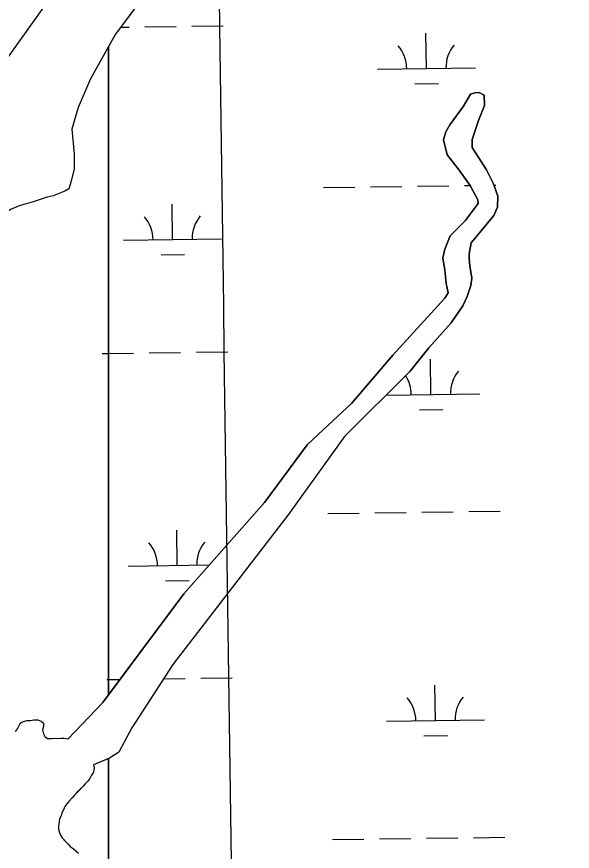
# Model space of a CAD drawing. Extents: x 3767014 to 3805179, y 361544 to 387384.
# Drawn here: x 3789544 to 3790112, y 370310 to 371161 of the extents above; entities that cross this region are included whole.
import ezdxf

# ---------------------------------------------------------------- set-up
doc = ezdxf.new("R2010")
doc.units = 0
for name, color, linetype in [('V-GRID-MAJR', 7, 'Continuous'), ('V-RIVR-EDGE', 7, 'Continuous'), ('V-TOPO-SHOR', 7, 'Continuous'), ('V-WETL-SWMP', 7, 'Continuous')]:
    doc.layers.add(name, color=color, linetype=linetype)

msp = doc.modelspace()

# ---------------------------------------------------------------- linework, layer by layer
at = {"layer": 'V-GRID-MAJR'}
msp.add_spline([(3789806.62, 367223.106), (3789722.043, 373279.937), (3789637.419, 379340.141), (3789552.795, 385400.346), (3789552.748, 385403.717)], degree=3, dxfattribs=at)
at = {"layer": 'V-RIVR-EDGE'}
msp.add_spline([(3785266.865, 377529.211), (3785342.8, 377494.248), (3785391.258, 377467.439), (3785439.72, 377442.249), (3785475.246, 377418.707), (3785525.316, 377389.469), (3785575.383, 377359.422), (3785621.413, 377331.811), (3785722.351, 377269.288), (3785796.661, 377231.094), (3785852.385, 377199.415), (3785928.324, 377166.069), (3785964.678, 377149.804), (3786028.506, 377124.576), (3786060.018, 377113.175), (3786092.316, 377092.068), (3786117.34, 377073.405), (3786135.083, 377053.143), (3786154.458, 377039.347), (3786176.258, 377024.735), (3786206.946, 377006.867), (3786256.211, 376979.248), (3786328.098, 376942.677), (3786374.949, 376919.917), (3786491.265, 376862.208), (3786553.467, 376833.749), (3786619.713, 376805.279), (3786729.589, 376759.718), (3786796.656, 376736.099), (3786845.136, 376718.187), (3786867.767, 376712.469), (3787003.51, 376661.992), (3787089.16, 376631.048), (3787163.496, 376603.367), (3787230.559, 376578.13), (3787257.223, 376568.359), (3787300.044, 376551.27), (3787354.992, 376532.533), (3787409.127, 376512.181), (3787544.074, 376466.558), (3787612.756, 376442.126), (3787657.197, 376425.841), (3787730.724, 376398.162), (3787781.63, 376380.244), (3787834.96, 376361.511), (3787891.524, 376341.961), (3787940, 376322.432), (3787998.976, 376297.215), (3788050.697, 376281.721), (3788117.768, 376259.719), (3788176.757, 376240.164), (3788221.198, 376223.879), (3788259.981, 376209.226), (3788406.252, 376164.383), (3788541.215, 376125.23), (3788606.67, 376104.041), (3788679.39, 376077.173), (3788748.889, 376055.974), (3788871.693, 376005.528), (3788969.454, 375966.467), (3789047.013, 375933.926), (3789119.723, 375903.014), (3789155.253, 375881.09), (3789182.716, 375867.274), (3789214.225, 375854.256), (3789257.04, 375834.74), (3789281.286, 375828.21), (3789303.105, 375821.686), (3789328.955, 375809.491), (3789367.724, 375789.177), (3789414.577, 375767.225), (3789468.708, 375745.255), (3789509.105, 375728.981), (3789555.157, 375710.266), (3789585.849, 375694.015), (3789620.578, 375675.328), (3789681.97, 375646.062), (3789753.859, 375610.3), (3789792.633, 375591.603), (3789842.712, 375566.408), (3789897.64, 375539.584), (3789938.019, 375516.03), (3789968.727, 375506.25), (3790004.289, 375497.265), (3790030.972, 375494.773), (3790047.128, 375487.455), (3790077.007, 375469.589), (3790124.633, 375433.077), (3790192.442, 375382.768), (3790252.165, 375332.478), (3790290.91, 375302.459), (3790337.741, 375271.611), (3790406.357, 375220.491), (3790469.329, 375175.855), (3790570.248, 375106.054), (3790647.751, 375050.868), (3790691.367, 375028.115), (3790744.667, 374997.251), (3790806.838, 374955.852), (3790873.863, 374915.249), (3790932, 374877.903), (3791002.231, 374825.97), (3791052.265, 374782.175), (3791082.927, 374753.793), (3791131.331, 374705.149), (3791170.05, 374664.616), (3791192.631, 374638.681), (3791220.891, 374620.01), (3791288.67, 374557.569), (3791322.577, 374533.223), (3791362.944, 374504.817), (3791396.042, 374480.473), (3791434.785, 374449.645), (3791482.407, 374411.517), (3791534.052, 374365.291), (3791646.192, 374254.216), (3791707.514, 374196.644), (3791738.968, 374161.791), (3791773.65, 374123.694), (3791803.497, 374092.888), (3791829.321, 374070.18), (3791830.912, 374059.662), (3791837.316, 374032.958), (3791849.409, 374017.562), (3791884.123, 373992.405), (3791930.977, 373971.262), (3791954.393, 373955.838), (3791993.134, 373924.202), (3792026.979, 373874.785), (3792047.912, 373836.722), (3792063.186, 373799.482), (3792086.509, 373746.857), (3792112.249, 373690.181), (3792141.261, 373648.864), (3792158.993, 373624.558), (3792177.552, 373607.528), (3792214.702, 373586.409), (3792255.083, 373563.665), (3792301.119, 373538.48), (3792346.34, 373510.871), (3792382.671, 373485.71), (3792422.225, 373455.689), (3792479.537, 373411.875), (3792548.144, 373356.711), (3792619.168, 373298.307), (3792672.431, 373252.077), (3792709.534, 373212.357), (3792750.656, 373162.113), (3792839.385, 373068.08), (3792888.572, 373008.92), (3792945.027, 372945.699), (3792999.062, 372884.91), (3793053.898, 372820.884), (3793149.89, 372720.363), (3793208.761, 372653.092), (3793261.195, 372598.777), (3793315.232, 372538.796), (3793358.792, 372493.399), (3793409.592, 372432.618), (3793462.809, 372367.787), (3793498.283, 372323.219), (3793536.997, 372280.26), (3793578.124, 372232.443), (3793604.724, 372196.792), (3793668.438, 372125.466), (3793703.128, 372090.604), (3793760.41, 372034.66), (3793806.384, 371984.404), (3793839.438, 371942.268), (3793939.427, 371823.136), (3793981.333, 371763.186), (3794029.674, 371688.662), (3794050.609, 371651.408), (3794073.177, 371620.62), (3794178.796, 371488.535), (3794237.625, 371404.28), (3794268.243, 371358.106), (3794301.293, 371314.353), (3794332.724, 371269.794), (3794395.613, 371192), (3794429.476, 371149.862), (3794472.201, 371093.953), (3794523.788, 371024.274), (3794601.175, 370922.181), (3794640.679, 370871.942), (3794687.421, 370805.509), (3794733.389, 370752.828), (3794829.339, 370635.323), (3794895.463, 370557.521), (3794959.948, 370470.826), (3795013.158, 370403.569), (3795070.394, 370329.023), (3795159.854, 370203.448), (3795225.98, 370126.454), (3795296.13, 370041.363), (3795379.18, 369940.065), (3795459.001, 369841.201), (3795508.163, 369772.337), (3795554.103, 369708.333), (3795661.315, 369566.538), (3795715.338, 369500.897), (3795762.105, 369444.169), (3795798.366, 369390.703), (3795915.247, 369234.327), (3795963.601, 369165.465), (3796028.082, 369077.153), (3796043.387, 369052.853), (3796054.672, 369037.459), (3796077.242, 369007.48), (3796148.213, 368927.239), (3796183.677, 368878.627), (3796226.382, 368814.631), (3796275.531, 368740.105), (3796314.222, 368688.25), (3796353.714, 368633.158), (3796401.268, 368567.533), (3796456.873, 368487.33), (3796513.292, 368409.551), (3796545.533, 368365.8), (3796626.113, 368246.716), (3796670.449, 368188.377), (3796704.298, 368140.578), (3796751.041, 368074.145), (3796787.308, 368023.105), (3796838.907, 367958.278), (3796844.528, 367942.09), (3796845.295, 367925.104), (3796846.094, 367921.059), (3796852.559, 367919.425), (3796863.071, 367918.59), (3796875.166, 367904.003), (3796903.398, 367874.01), (3796931.629, 367844.017), (3796952.579, 367812.424), (3796982.392, 367767.87), (3797007.371, 367730.606), (3797037.194, 367690.095), (3797062.185, 367657.684), (3797075.869, 367631.77), (3797095.223, 367609.078), (3797126.665, 367569.372), (3797156.484, 367527.244), (3797212.099, 367451.085), (3797254.808, 367388.706), (3797302.183, 367327.228)], degree=3, dxfattribs=at)
at = {"layer": 'V-TOPO-SHOR'}
for points in [[(3789465.911, 371084.553), (3789463.535, 371080.611), (3789464.315, 371076.662), (3789471.408, 371070.332), (3789479.294, 371067.157), (3789491.935, 371071.079), (3789508.536, 371082.095), (3789742.096, 371409.22), (3789962.205, 371721.373), (3790044.553, 371840.402), (3790102.339, 371916.856), (3790112.634, 371931.833), (3790117.402, 371946.825), (3790115.833, 371952.352), (3790113.47, 371953.937), (3790105.583, 371957.9), (3790100.051, 371955.543), (3790089.775, 371948.461), (3789963.108, 371775.839), (3789773.101, 371513.359), (3789600.495, 371268.207), (3789465.911, 371084.553)], [(3790163.019, 371866.207), (3790011.797, 371653.379), (3789782.976, 371327.825), (3789645.232, 371143.388), (3789619.875, 371097.652), (3789607.184, 371068.47), (3789600.823, 371046.38), (3789603.137, 371021.114), (3789603.106, 371006.115), (3789599.924, 370993.491), (3789597.538, 370985.602), (3789593.585, 370983.243), (3789581.735, 370978.53), (3789575.415, 370976.963), (3789561.196, 370972.257), (3789546.979, 370968.339), (3789538.287, 370964.411), (3789523.267, 370954.179), (3789369.692, 370748.462)], [(3789946.161, 370799.664), (3789965.121, 370823.263), (3789988.028, 370848.826), (3789999.884, 370866.138), (3790004.238, 370875.585), (3790008.201, 370887.003), (3790009.004, 370894.486), (3790007.06, 370907.1), (3790006.288, 370914.585), (3790006.298, 370919.314), (3790008.291, 370930.343), (3790018.559, 370942.534), (3790031.595, 370958.267), (3790035.159, 370966.928), (3790035.576, 370977.961), (3790031.267, 370990.576), (3790024.206, 371004.775), (3790009.28, 371027.66), (3790009.298, 371035.934), (3790016.036, 371055.226), (3790021.98, 371070.58), (3790021.607, 371081.219), (3790016.491, 371083.986), (3790012.155, 371083.601), (3790007.82, 371082.034), (3790000.701, 371069.834), (3789986.478, 371050.954), (3789982.523, 371043.87), (3789980.141, 371035.6), (3789984.051, 371020.225), (3789995.053, 371006.018), (3790007.232, 370989.051), (3790015.082, 370974.457), (3790015.467, 370970.516), (3790002.427, 370952.813), (3789987.028, 370937.48), (3789981.485, 370924.094), (3789979.498, 370915.036), (3789981.439, 370902.424), (3789982.988, 370889.024), (3789984.94, 370879.565), (3789981.38, 370874.056), (3789928.321, 370816.015)], [(3789928.321, 370816.015), (3789886.265, 370766.368), (3789862.909, 370744.657), (3789841.115, 370724.496), (3789797.486, 370665.528), (3789714.939, 370572.449), (3789632.358, 370461.494), (3789596.93, 370424.268)], [(3789946.161, 370799.664), (3789879.205, 370732.971), (3789821.548, 370653.05), (3789703.919, 370500.207), (3789661.835, 370435.796), (3789648.576, 370410.958), (3789639.239, 370404.76), (3789622.908, 370397.797)], [(3789543.329, 370431.753), (3789545.279, 370434.471), (3789546.84, 370437.963), (3789548.787, 370440.678), (3789551.509, 370442.229), (3789555.007, 370442.999), (3789558.505, 370442.99), (3789562.003, 370443.76), (3789565.888, 370443.754), (3789569.382, 370442.581), (3789571.708, 370440.246), (3789571.702, 370437.137), (3789570.918, 370433.641), (3789571.688, 370429.367), (3789573.234, 370426.645), (3789575.952, 370424.698), (3789579.837, 370424.689), (3789583.335, 370425.07), (3789586.442, 370424.675), (3789589.551, 370425.058), (3789593.047, 370425.052), (3789596.93, 370424.268)], [(3789622.908, 370397.797), (3789623.678, 370394.688), (3789622.894, 370390.416), (3789620.944, 370387.311), (3789618.997, 370383.82), (3789617.047, 370381.104), (3789614.323, 370378.388), (3789611.986, 370375.675), (3789608.482, 370372.185), (3789606.148, 370369.858), (3789603.033, 370366.756), (3789601.087, 370364.04), (3789597.583, 370360.55), (3789595.635, 370358.224), (3789593.688, 370355.506), (3789592.127, 370352.014)], [(3789592.127, 370352.014), (3789590.566, 370348.909), (3789589.782, 370345.803), (3789588.223, 370342.698), (3789587.828, 370339.591), (3789587.044, 370335.319), (3789587.038, 370332.21), (3789588.582, 370327.545), (3789590.904, 370323.266), (3789594.394, 370319.762), (3789596.721, 370317.428), (3789599.045, 370314.704), (3789602.15, 370312.367), (3789604.866, 370310.028), (3789607.579, 370307.693)]]:
    msp.add_lwpolyline(points, dxfattribs=at)
at = {"layer": 'V-WETL-SWMP'}
for p, q in [((3789782.975, 371327.824), (3789645.232, 371143.387)), ((3789650.536, 371150.49), (3789659.214, 371150.61)), ((3789675.213, 371150.833), (3789707.209, 371151.277)), ((3789723.208, 371151.499), (3789755.205, 371151.944)), ((3789645.232, 371143.387), (3789638.185, 371130.677)), ((3789962.674, 371108.391), (3789962.173, 371144.388)), ((3789638.185, 371130.677), (3789638.183, 370469.325)), ((3789912.678, 371107.697), (3790012.669, 371109.086)), ((3789950.889, 371092.795), (3789974.887, 371093.128)), ((3790000.697, 371069.832), (3790007.815, 371082.031)), ((3790007.815, 371082.031), (3790012.152, 371083.598)), ((3790012.152, 371083.598), (3790016.487, 371083.983)), ((3790016.487, 371083.983), (3790021.603, 371081.215)), ((3790021.603, 371081.215), (3790021.975, 371070.576)), ((3789986.474, 371050.95), (3790000.697, 371069.832)), ((3790021.975, 371070.576), (3790016.033, 371055.222)), ((3790016.033, 371055.222), (3790009.295, 371035.93)), ((3789982.519, 371043.866), (3789986.474, 371050.95)), ((3789980.138, 371035.597), (3789982.519, 371043.866)), ((3790009.295, 371035.93), (3790009.277, 371027.656)), ((3789984.046, 371020.222), (3789980.138, 371035.597)), ((3790009.277, 371027.656), (3790024.202, 371004.773)), ((3789995.048, 371006.015), (3789984.046, 371020.222)), ((3790007.227, 370989.048), (3789995.048, 371006.015)), ((3790024.202, 371004.773), (3790031.264, 370990.574)), ((3789857.508, 370986.848), (3789889.505, 370987.292)), ((3789905.503, 370987.515), (3789937.5, 370987.959)), ((3789953.499, 370988.181), (3789985.495, 370988.626)), ((3790001.494, 370988.848), (3790007.292, 370988.929)), ((3790015.077, 370974.454), (3790007.227, 370989.048)), ((3790031.264, 370990.574), (3790035.572, 370977.957)), ((3790031.71, 370989.268), (3790033.491, 370989.293)), ((3790035.572, 370977.957), (3790035.155, 370966.926)), ((3789703.636, 370933.964), (3789703.136, 370969.96)), ((3790002.424, 370952.81), (3790015.462, 370970.513)), ((3790015.462, 370970.513), (3790015.077, 370974.454)), ((3790035.155, 370966.926), (3790031.591, 370958.265)), ((3789987.026, 370937.476), (3790002.424, 370952.81)), ((3790031.591, 370958.265), (3790018.557, 370942.532)), ((3790018.557, 370942.532), (3790008.288, 370930.339)), ((3789653.641, 370933.269), (3789753.631, 370934.658)), ((3789981.482, 370924.091), (3789987.026, 370937.476)), ((3790008.288, 370930.339), (3790006.295, 370919.311)), ((3789691.851, 370918.367), (3789715.849, 370918.701)), ((3789979.494, 370915.033), (3789981.482, 370924.091)), ((3790006.295, 370919.311), (3790006.285, 370914.583)), ((3789981.437, 370902.421), (3789979.494, 370915.033)), ((3790006.285, 370914.583), (3790007.057, 370907.096)), ((3789982.985, 370889.022), (3789981.437, 370902.421)), ((3790007.057, 370907.096), (3790009.001, 370894.484)), ((3790009.001, 370894.484), (3790008.197, 370886.999)), ((3789984.936, 370879.562), (3789982.985, 370889.022)), ((3790008.197, 370886.999), (3790004.234, 370875.582)), ((3789928.317, 370816.013), (3789981.378, 370874.053)), ((3789981.378, 370874.053), (3789984.936, 370879.562)), ((3790004.234, 370875.582), (3789999.88, 370866.135)), ((3789999.88, 370866.135), (3789988.024, 370848.823)), ((3789988.024, 370848.823), (3789965.118, 370823.262)), ((3789965.118, 370823.262), (3789946.157, 370799.661)), ((3789631.707, 370817.559), (3789638.185, 370817.649)), ((3789638.184, 370817.611), (3789663.836, 370817.968)), ((3789679.834, 370818.19), (3789711.831, 370818.634)), ((3789727.829, 370818.857), (3789759.826, 370819.301)), ((3789886.261, 370766.366), (3789928.317, 370816.013)), ((3789967.295, 370775.749), (3789966.795, 370811.745)), ((3789946.157, 370799.661), (3789879.202, 370732.968)), ((3789921.513, 370775.113), (3790017.29, 370776.443)), ((3789862.907, 370744.655), (3789886.261, 370766.366)), ((3789955.51, 370760.152), (3789979.508, 370760.486)), ((3789841.111, 370724.495), (3789862.907, 370744.655)), ((3789879.202, 370732.968), (3789821.547, 370653.048)), ((3789797.484, 370665.527), (3789841.111, 370724.495)), ((3789714.937, 370572.446), (3789797.484, 370665.527)), ((3789821.547, 370653.048), (3789703.917, 370500.206)), ((3789862.129, 370654.205), (3789894.126, 370654.65)), ((3789910.125, 370654.872), (3789942.122, 370655.316)), ((3789958.12, 370655.539), (3789990.117, 370655.983)), ((3790006.115, 370656.205), (3790038.112, 370656.65)), ((3789708.257, 370601.321), (3789707.757, 370637.317)), ((3789658.262, 370600.626), (3789740.946, 370601.775)), ((3789696.473, 370585.725), (3789720.471, 370586.058)), ((3789638.183, 370469.325), (3789714.937, 370572.446)), ((3789703.917, 370500.206), (3789661.832, 370435.795)), ((3789636.326, 370484.917), (3789638.185, 370484.943)), ((3789638.183, 370484.904), (3789649.9, 370485.067)), ((3789694.43, 370485.686), (3789716.452, 370485.992)), ((3789732.451, 370486.214), (3789764.448, 370486.658)), ((3789971.916, 370443.106), (3789971.416, 370479.102)), ((3789921.921, 370442.411), (3790021.911, 370443.8)), ((3789661.832, 370435.795), (3789648.574, 370410.956)), ((3789960.132, 370427.51), (3789984.13, 370427.843)), ((3789648.574, 370410.956), (3789639.237, 370404.759)), ((3789639.237, 370404.759), (3789638.183, 370404.31)), ((3789638.183, 370404.31), (3789638.185, 369430.54)), ((3789866.751, 370321.563), (3789898.748, 370322.007)), ((3789914.746, 370322.229), (3789946.743, 370322.674)), ((3789962.741, 370322.896), (3789994.738, 370323.34)), ((3790010.737, 370323.563), (3790042.734, 370324.007))]:
    msp.add_line(p, q, dxfattribs=at)
for points in [[(3789638.185, 371130.677), (3789619.876, 371097.653), (3789607.184, 371068.471), (3789600.823, 371046.38), (3789603.138, 371021.114), (3789603.107, 371006.115), (3789599.923, 370993.491), (3789597.538, 370985.602), (3789593.586, 370983.242), (3789581.735, 370978.53), (3789575.416, 370976.964), (3789561.197, 370972.257), (3789546.979, 370968.34), (3789538.287, 370964.411), (3789523.267, 370954.18), (3789369.691, 370748.461), (3789231.067, 370540.01), (3789141.72, 370408.333), (3789081.986, 370320.379), (3789059.257, 370281.988)], [(3789543.33, 370431.754), (3789545.278, 370434.47), (3789546.839, 370437.963), (3789548.787, 370440.679), (3789551.509, 370442.228), (3789555.007, 370442.998), (3789558.504, 370442.991), (3789562.002, 370443.761), (3789565.887, 370443.754), (3789569.382, 370442.581), (3789571.708, 370440.246), (3789571.702, 370437.137), (3789570.918, 370433.642), (3789571.687, 370429.367), (3789573.235, 370426.645), (3789575.951, 370424.697), (3789579.836, 370424.689), (3789583.334, 370425.071), (3789586.441, 370424.676), (3789589.55, 370425.059), (3789593.046, 370425.052), (3789596.93, 370424.267), (3789632.357, 370461.495), (3789638.185, 370469.326), (3789638.185, 371130.677)], [(3789638.185, 369430.54), (3789638.185, 370404.311), (3789622.908, 370397.798), (3789623.679, 370394.688), (3789622.894, 370390.416), (3789620.945, 370387.312), (3789618.996, 370383.819), (3789617.048, 370381.103), (3789614.323, 370378.389), (3789611.987, 370375.674), (3789603.033, 370366.756), (3789601.086, 370364.04), (3789597.582, 370360.55), (3789595.635, 370358.223), (3789593.687, 370355.507), (3789592.126, 370352.014), (3789590.566, 370348.909), (3789589.783, 370345.802), (3789588.223, 370342.697), (3789587.828, 370339.59), (3789587.043, 370335.318), (3789587.037, 370332.209), (3789588.582, 370327.544), (3789590.904, 370323.266), (3789596.721, 370317.427), (3789599.046, 370314.703), (3789602.15, 370312.366), (3789607.58, 370307.693)]]:
    msp.add_lwpolyline(points, dxfattribs=at)
for centre, start, end in [((3789907.429, 371108.099), 0.024037, 41.567695), ((3790017.904, 371109.633), 140.024035, 181.567693), ((3789648.392, 370933.671), 0.024037, 41.567695), ((3789758.867, 370935.206), 140.024035, 181.567693), ((3790022.526, 370776.991), 140.024035, 181.567693), ((3789912.051, 370775.456), 0.024037, 33.563986), ((3789653.013, 370601.028), 0.024037, 41.567695), ((3789763.488, 370602.563), 140.024035, 181.567693), ((3789916.672, 370442.813), 0.024037, 41.567695), ((3790027.147, 370444.348), 140.024035, 181.567693)]:
    msp.add_arc(centre, 35.246, start, end, dxfattribs=at)

doc.saveas('drawing.dxf')
